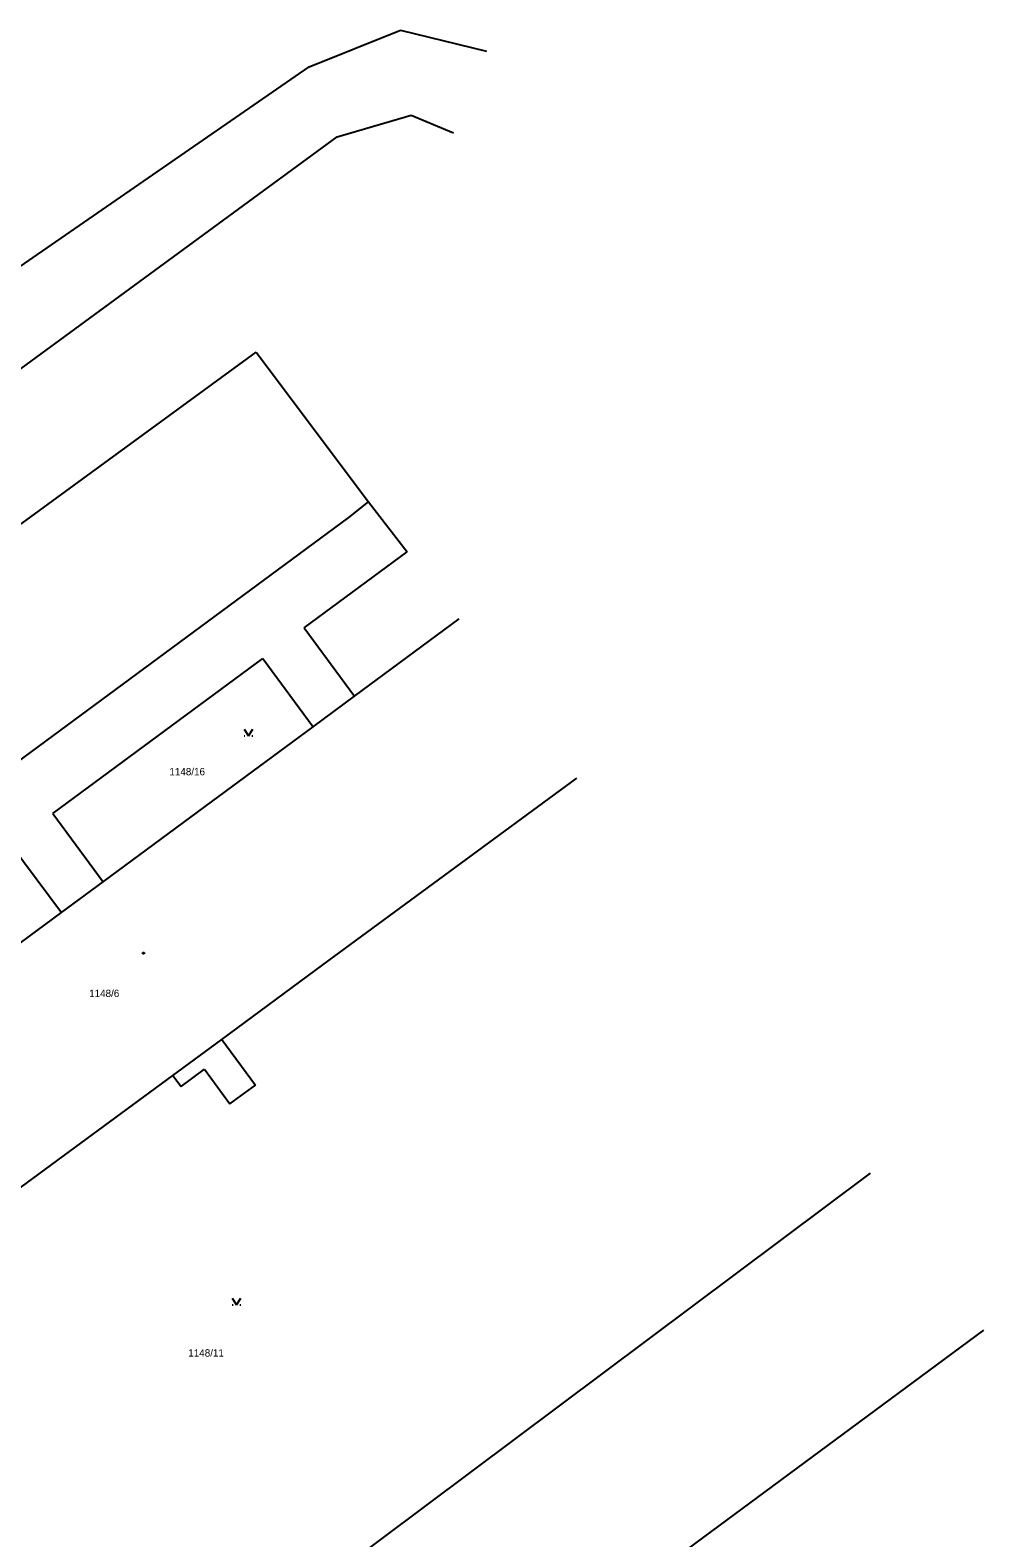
# Model space of a CAD drawing. Extents: x -609709 to -609357, y -1051535 to -1051131.
# Drawn here: x -609441.9 to -609386.9, y -1051248 to -1051161 of the extents above; entities that cross this region are included whole.
import ezdxf

# ---------------------------------------------------------------- set-up
doc = ezdxf.new("R2010")
doc.units = 0
doc.layers.add('Vrstva 10', color=7, linetype='Continuous')

msp = doc.modelspace()

# ---------------------------------------------------------------- linework, layer by layer
at = {"layer": 'Vrstva 10'}
for p, q in [((-609425.78, -1051163.1), (-609420.51, -1051160.99)), ((-609420.51, -1051160.99), (-609415.55, -1051162.21)), ((-609470.26, -1051193.81), (-609425.78, -1051163.1)), ((-609424.18, -1051167.15), (-609419.9, -1051165.9)), ((-609419.9, -1051165.9), (-609417.45, -1051166.91)), ((-609466.85, -1051198.42), (-609424.18, -1051167.15)), ((-609485.54, -1051221), (-609428.85, -1051179.57)), ((-609428.85, -1051179.57), (-609422.37, -1051188.21)), ((-609423.49, -1051189.11), (-609422.37, -1051188.21)), ((-609422.37, -1051188.21), (-609420.13, -1051191.1)), ((-609480.28, -1051231.01), (-609423.49, -1051189.11)), ((-609426.08, -1051195.49), (-609420.13, -1051191.1)), ((-609426.08, -1051195.49), (-609423.17, -1051199.43)), ((-609423.17, -1051199.43), (-609417.13, -1051194.97)), ((-609440.58, -1051206.2), (-609428.46, -1051197.25)), ((-609428.46, -1051197.25), (-609425.55, -1051201.19)), ((-609425.55, -1051201.19), (-609423.17, -1051199.43)), ((-609431.78, -1051205.79), (-609425.55, -1051201.19)), ((-609429.54, -1051201.335), (-609429.29, -1051201.71)), ((-609429.54, -1051201.71), (-609429.49, -1051201.71)), ((-609429.29, -1051201.71), (-609429.04, -1051201.335)), ((-609429.09, -1051201.71), (-609429.04, -1051201.71)), ((-609425, -1051214.94), (-609410.35, -1051204.15)), ((-609437.67, -1051210.14), (-609431.78, -1051205.79)), ((-609440.58, -1051206.2), (-609437.67, -1051210.14)), ((-609443, -1051207.98), (-609440.08, -1051211.92)), ((-609440.08, -1051211.92), (-609437.67, -1051210.14)), ((-609446.36, -1051216.56), (-609440.08, -1051211.92)), ((-609435.385, -1051214.225), (-609435.31, -1051214.225)), ((-609435.385, -1051214.3), (-609435.385, -1051214.225)), ((-609435.31, -1051214.3), (-609435.385, -1051214.3)), ((-609435.31, -1051214.225), (-609435.31, -1051214.3)), ((-609430.83, -1051219.24), (-609425, -1051214.94)), ((-609433.66, -1051221.31), (-609430.83, -1051219.24)), ((-609430.83, -1051219.24), (-609428.89, -1051221.87)), ((-609439.61, -1051225.7), (-609433.66, -1051221.31)), ((-609433.66, -1051221.31), (-609433.18, -1051221.96)), ((-609433.18, -1051221.96), (-609431.83, -1051220.96)), ((-609431.83, -1051220.96), (-609430.36, -1051222.96)), ((-609430.36, -1051222.96), (-609428.89, -1051221.87)), ((-609445.6, -1051230.11), (-609439.61, -1051225.7)), ((-609451.61, -1051270.48), (-609393.4, -1051226.96)), ((-609430.23, -1051234.175), (-609429.98, -1051234.55)), ((-609430.23, -1051234.55), (-609430.18, -1051234.55)), ((-609429.98, -1051234.55), (-609429.73, -1051234.175)), ((-609429.78, -1051234.55), (-609429.73, -1051234.55)), ((-609448, -1051281.21), (-609386.86, -1051236.01))]:
    msp.add_line(p, q, dxfattribs=at)

# ---------------------------------------------------------------- texts
for s, p in [('1148/16', (-609433.85, -1051203.995)), ('1148/6', (-609438.48, -1051216.79)), ('1148/11', (-609432.76, -1051237.54))]:
    msp.add_text(s, height=0.425, dxfattribs=at).set_placement(p)

doc.saveas('drawing.dxf')
